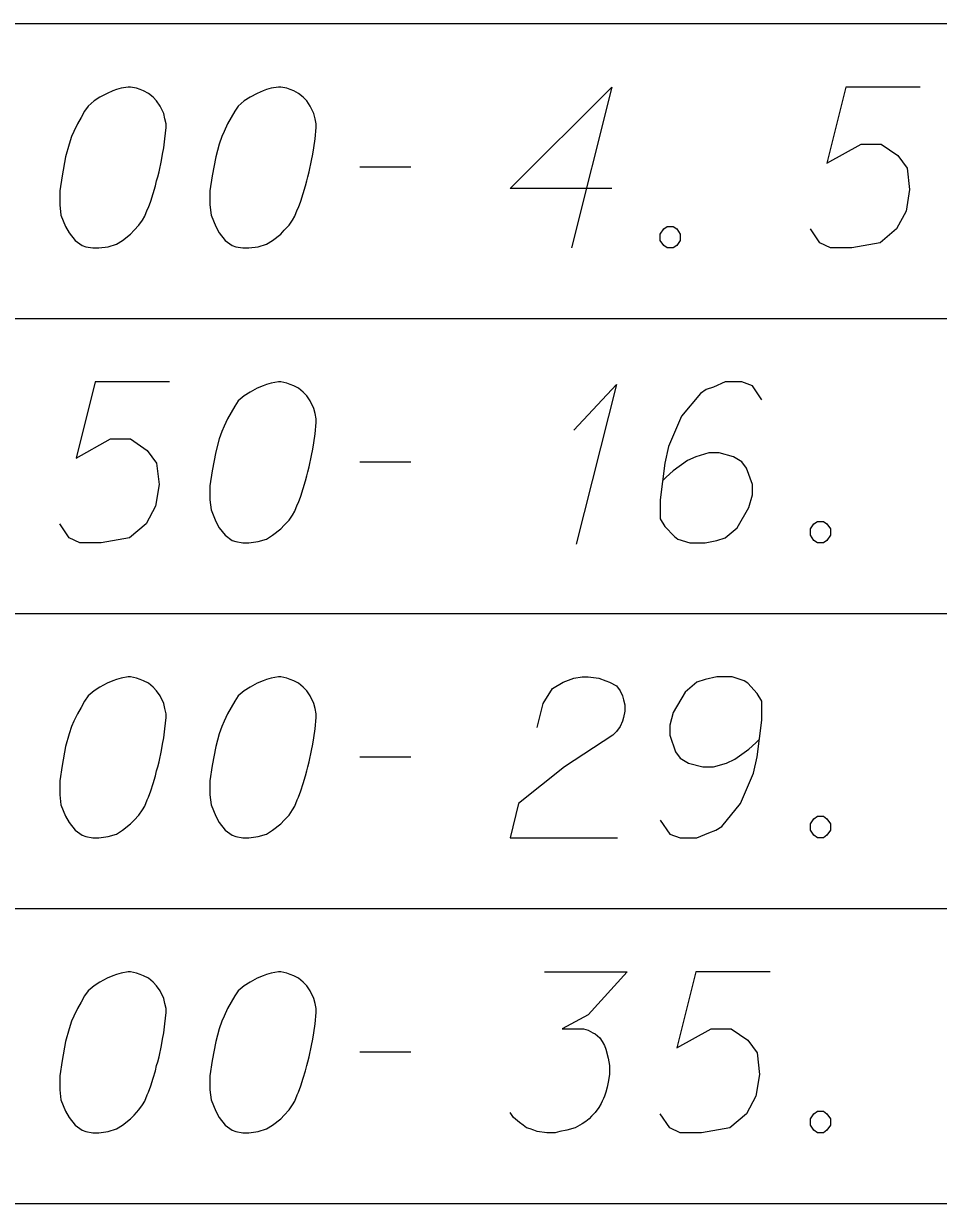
# Model space of a CAD drawing. Extents: x 2074207 to 2076812, y 516372 to 523312.
# Drawn here: x 2076399.32 to 2076426.62, y 518763.34 to 518798.54 of the extents above; entities that cross this region are included whole.
import ezdxf

# ---------------------------------------------------------------- set-up
doc = ezdxf.new("R2010")
doc.units = 0
doc.layers.add('Prop DirtTable_ Soil Test Results - Outline (Minor)', color=7, linetype='Continuous')
doc.layers.add('Prop DirtTable_ Soil Test Results - Tx (Sample Data)', color=7, linetype='Continuous')

msp = doc.modelspace()

# ---------------------------------------------------------------- linework, layer by layer
at = {"layer": 'Prop DirtTable_ Soil Test Results - Outline (Minor)'}
for p, q in [((2076260.609, 518798.543), (2076811.903, 518798.543)), ((2076260.609, 518798.543), (2076811.903, 518798.543)), ((2076260.609, 518789.743), (2076811.903, 518789.743)), ((2076260.609, 518789.743), (2076811.903, 518789.743)), ((2076260.609, 518780.943), (2076811.903, 518780.943)), ((2076260.609, 518780.943), (2076811.903, 518780.943)), ((2076260.609, 518772.143), (2076811.903, 518772.143)), ((2076260.609, 518772.143), (2076811.903, 518772.143)), ((2076260.609, 518763.343), (2076811.903, 518763.343)), ((2076260.609, 518763.343), (2076811.903, 518763.343))]:
    msp.add_line(p, q, dxfattribs=at)
at = {"layer": 'Prop DirtTable_ Soil Test Results - Tx (Sample Data)'}
for points in [[(2076402.512, 518796.65), (2076402.442, 518796.65), (2076402.23, 518796.612), (2076402.089, 518796.574), (2076401.983, 518796.536), (2076401.807, 518796.461), (2076401.595, 518796.347), (2076401.419, 518796.234), (2076401.242, 518796.083), (2076401.136, 518795.932), (2076401.031, 518795.743), (2076400.925, 518795.554), (2076400.819, 518795.327), (2076400.748, 518795.176), (2076400.678, 518794.949), (2076400.572, 518794.571), (2076400.466, 518794.004), (2076400.396, 518793.55), (2076400.396, 518793.135), (2076400.431, 518792.832), (2076400.572, 518792.492), (2076400.678, 518792.303), (2076400.854, 518792.076), (2076401.066, 518791.925), (2076401.172, 518791.887), (2076401.383, 518791.85), (2076401.56, 518791.85), (2076401.842, 518791.887), (2076402.089, 518791.963), (2076402.265, 518792.076), (2076402.512, 518792.265), (2076402.618, 518792.379), (2076402.759, 518792.53), (2076402.865, 518792.681), (2076402.935, 518792.795), (2076403.006, 518792.983), (2076403.041, 518793.059), (2076403.112, 518793.248), (2076403.182, 518793.475), (2076403.253, 518793.702), (2076403.288, 518793.853), (2076403.323, 518793.966), (2076403.359, 518794.117), (2076403.429, 518794.458), (2076403.465, 518794.646), (2076403.5, 518794.835), (2076403.535, 518795.1), (2076403.57, 518795.44), (2076403.57, 518795.554), (2076403.535, 518795.705), (2076403.5, 518795.856), (2076403.394, 518796.083), (2076403.288, 518796.234), (2076403.182, 518796.347), (2076403.041, 518796.461), (2076402.9, 518796.536), (2076402.794, 518796.574), (2076402.689, 518796.612), (2076402.512, 518796.65)], [(2076406.992, 518796.65), (2076406.922, 518796.65), (2076406.71, 518796.612), (2076406.569, 518796.574), (2076406.463, 518796.536), (2076406.287, 518796.461), (2076406.075, 518796.347), (2076405.899, 518796.234), (2076405.722, 518796.083), (2076405.616, 518795.932), (2076405.511, 518795.743), (2076405.405, 518795.554), (2076405.299, 518795.327), (2076405.228, 518795.176), (2076405.158, 518794.949), (2076405.052, 518794.571), (2076404.946, 518794.004), (2076404.876, 518793.55), (2076404.876, 518793.135), (2076404.911, 518792.832), (2076405.052, 518792.492), (2076405.158, 518792.303), (2076405.334, 518792.076), (2076405.546, 518791.925), (2076405.652, 518791.887), (2076405.863, 518791.85), (2076406.04, 518791.85), (2076406.322, 518791.887), (2076406.569, 518791.963), (2076406.745, 518792.076), (2076406.992, 518792.265), (2076407.098, 518792.379), (2076407.239, 518792.53), (2076407.345, 518792.681), (2076407.415, 518792.795), (2076407.486, 518792.983), (2076407.521, 518793.059), (2076407.592, 518793.248), (2076407.662, 518793.475), (2076407.733, 518793.702), (2076407.768, 518793.853), (2076407.803, 518793.966), (2076407.839, 518794.117), (2076407.909, 518794.458), (2076407.945, 518794.646), (2076407.98, 518794.835), (2076408.015, 518795.1), (2076408.05, 518795.44), (2076408.05, 518795.554), (2076408.015, 518795.705), (2076407.98, 518795.856), (2076407.874, 518796.083), (2076407.768, 518796.234), (2076407.662, 518796.347), (2076407.521, 518796.461), (2076407.38, 518796.536), (2076407.274, 518796.574), (2076407.169, 518796.612), (2076406.992, 518796.65)], [(2076416.869, 518793.626), (2076413.836, 518793.626), (2076416.869, 518796.65), (2076415.67, 518791.85)], [(2076426.076, 518796.65), (2076423.854, 518796.65), (2076423.289, 518794.382), (2076424.312, 518794.949), (2076424.912, 518794.949), (2076425.406, 518794.609), (2076425.688, 518794.231), (2076425.759, 518793.588), (2076425.653, 518792.946), (2076425.371, 518792.417), (2076424.877, 518792.001), (2076424.03, 518791.85), (2076423.395, 518791.85), (2076423.078, 518792.001), (2076422.796, 518792.417)], [(2076409.356, 518794.269), (2076410.872, 518794.269)], [(2076418.527, 518792.492), (2076418.704, 518792.492), (2076418.809, 518792.417), (2076418.915, 518792.265), (2076418.915, 518792.076), (2076418.809, 518791.925), (2076418.704, 518791.85), (2076418.527, 518791.85), (2076418.421, 518791.925), (2076418.316, 518792.076), (2076418.316, 518792.265), (2076418.421, 518792.417), (2076418.527, 518792.492)], [(2076403.676, 518787.85), (2076401.454, 518787.85), (2076400.889, 518785.582), (2076401.912, 518786.149), (2076402.512, 518786.149), (2076403.006, 518785.809), (2076403.288, 518785.431), (2076403.359, 518784.788), (2076403.253, 518784.146), (2076402.971, 518783.617), (2076402.477, 518783.201), (2076401.63, 518783.05), (2076400.995, 518783.05), (2076400.678, 518783.201), (2076400.396, 518783.617)], [(2076406.992, 518787.85), (2076406.922, 518787.85), (2076406.71, 518787.812), (2076406.569, 518787.774), (2076406.463, 518787.736), (2076406.287, 518787.661), (2076406.075, 518787.547), (2076405.899, 518787.434), (2076405.722, 518787.283), (2076405.616, 518787.132), (2076405.511, 518786.943), (2076405.405, 518786.754), (2076405.299, 518786.527), (2076405.228, 518786.376), (2076405.158, 518786.149), (2076405.052, 518785.771), (2076404.946, 518785.204), (2076404.876, 518784.75), (2076404.876, 518784.335), (2076404.911, 518784.032), (2076405.052, 518783.692), (2076405.158, 518783.503), (2076405.334, 518783.276), (2076405.546, 518783.125), (2076405.652, 518783.087), (2076405.863, 518783.05), (2076406.04, 518783.05), (2076406.322, 518783.087), (2076406.569, 518783.163), (2076406.745, 518783.276), (2076406.992, 518783.465), (2076407.098, 518783.579), (2076407.239, 518783.73), (2076407.345, 518783.881), (2076407.415, 518783.995), (2076407.486, 518784.183), (2076407.521, 518784.259), (2076407.592, 518784.448), (2076407.662, 518784.675), (2076407.733, 518784.902), (2076407.768, 518785.053), (2076407.803, 518785.166), (2076407.839, 518785.317), (2076407.909, 518785.658), (2076407.945, 518785.846), (2076407.98, 518786.035), (2076408.015, 518786.3), (2076408.05, 518786.64), (2076408.05, 518786.754), (2076408.015, 518786.905), (2076407.98, 518787.056), (2076407.874, 518787.283), (2076407.768, 518787.434), (2076407.662, 518787.547), (2076407.521, 518787.661), (2076407.38, 518787.736), (2076407.274, 518787.774), (2076407.169, 518787.812), (2076406.992, 518787.85)], [(2076421.349, 518787.321), (2076421.067, 518787.736), (2076420.75, 518787.85), (2076420.256, 518787.85), (2076419.903, 518787.698), (2076419.691, 518787.623), (2076419.515, 518787.509), (2076418.951, 518786.829), (2076418.563, 518785.922), (2076418.457, 518785.431), (2076418.316, 518784.335), (2076418.316, 518783.768), (2076418.457, 518783.541), (2076418.739, 518783.239), (2076418.845, 518783.163), (2076419.198, 518783.05), (2076419.656, 518783.05), (2076420.009, 518783.125), (2076420.256, 518783.201), (2076420.609, 518783.503), (2076420.961, 518784.108), (2076421.067, 518784.486), (2076421.067, 518784.788), (2076420.891, 518785.28), (2076420.75, 518785.469), (2076420.503, 518785.62), (2076420.079, 518785.733), (2076419.762, 518785.733), (2076419.374, 518785.62), (2076419.127, 518785.506), (2076418.704, 518785.204), (2076418.492, 518785.015), (2076418.386, 518784.902)], [(2076415.74, 518786.413), (2076417.01, 518787.774), (2076415.811, 518783.012)], [(2076409.356, 518785.469), (2076410.872, 518785.469)], [(2076423.007, 518783.692), (2076423.184, 518783.692), (2076423.289, 518783.617), (2076423.395, 518783.465), (2076423.395, 518783.276), (2076423.289, 518783.125), (2076423.184, 518783.05), (2076423.007, 518783.05), (2076422.901, 518783.125), (2076422.796, 518783.276), (2076422.796, 518783.465), (2076422.901, 518783.617), (2076423.007, 518783.692)], [(2076402.512, 518779.05), (2076402.442, 518779.05), (2076402.23, 518779.012), (2076402.089, 518778.974), (2076401.983, 518778.936), (2076401.807, 518778.861), (2076401.595, 518778.747), (2076401.419, 518778.634), (2076401.242, 518778.483), (2076401.136, 518778.332), (2076401.031, 518778.143), (2076400.925, 518777.954), (2076400.819, 518777.727), (2076400.748, 518777.576), (2076400.678, 518777.349), (2076400.572, 518776.971), (2076400.466, 518776.404), (2076400.396, 518775.95), (2076400.396, 518775.535), (2076400.431, 518775.232), (2076400.572, 518774.892), (2076400.678, 518774.703), (2076400.854, 518774.476), (2076401.066, 518774.325), (2076401.172, 518774.287), (2076401.383, 518774.25), (2076401.56, 518774.25), (2076401.842, 518774.287), (2076402.089, 518774.363), (2076402.265, 518774.476), (2076402.512, 518774.665), (2076402.618, 518774.779), (2076402.759, 518774.93), (2076402.865, 518775.081), (2076402.935, 518775.195), (2076403.006, 518775.383), (2076403.041, 518775.459), (2076403.112, 518775.648), (2076403.182, 518775.875), (2076403.253, 518776.102), (2076403.288, 518776.253), (2076403.323, 518776.366), (2076403.359, 518776.517), (2076403.429, 518776.858), (2076403.465, 518777.046), (2076403.5, 518777.235), (2076403.535, 518777.5), (2076403.57, 518777.84), (2076403.57, 518777.954), (2076403.535, 518778.105), (2076403.5, 518778.256), (2076403.394, 518778.483), (2076403.288, 518778.634), (2076403.182, 518778.747), (2076403.041, 518778.861), (2076402.9, 518778.936), (2076402.794, 518778.974), (2076402.689, 518779.012), (2076402.512, 518779.05)], [(2076406.992, 518779.05), (2076406.922, 518779.05), (2076406.71, 518779.012), (2076406.569, 518778.974), (2076406.463, 518778.936), (2076406.287, 518778.861), (2076406.075, 518778.747), (2076405.899, 518778.634), (2076405.722, 518778.483), (2076405.616, 518778.332), (2076405.511, 518778.143), (2076405.405, 518777.954), (2076405.299, 518777.727), (2076405.228, 518777.576), (2076405.158, 518777.349), (2076405.052, 518776.971), (2076404.946, 518776.404), (2076404.876, 518775.95), (2076404.876, 518775.535), (2076404.911, 518775.232), (2076405.052, 518774.892), (2076405.158, 518774.703), (2076405.334, 518774.476), (2076405.546, 518774.325), (2076405.652, 518774.287), (2076405.863, 518774.25), (2076406.04, 518774.25), (2076406.322, 518774.287), (2076406.569, 518774.363), (2076406.745, 518774.476), (2076406.992, 518774.665), (2076407.098, 518774.779), (2076407.239, 518774.93), (2076407.345, 518775.081), (2076407.415, 518775.195), (2076407.486, 518775.383), (2076407.521, 518775.459), (2076407.592, 518775.648), (2076407.662, 518775.875), (2076407.733, 518776.102), (2076407.768, 518776.253), (2076407.803, 518776.366), (2076407.839, 518776.517), (2076407.909, 518776.858), (2076407.945, 518777.046), (2076407.98, 518777.235), (2076408.015, 518777.5), (2076408.05, 518777.84), (2076408.05, 518777.954), (2076408.015, 518778.105), (2076407.98, 518778.256), (2076407.874, 518778.483), (2076407.768, 518778.634), (2076407.662, 518778.747), (2076407.521, 518778.861), (2076407.38, 518778.936), (2076407.274, 518778.974), (2076407.169, 518779.012), (2076406.992, 518779.05)], [(2076414.647, 518777.538), (2076414.823, 518778.256), (2076415.106, 518778.709), (2076415.423, 518778.898), (2076415.74, 518779.012), (2076415.987, 518779.05), (2076416.164, 518779.05), (2076416.481, 518779.012), (2076416.693, 518778.936), (2076416.799, 518778.898), (2076417.01, 518778.785), (2076417.116, 518778.634), (2076417.187, 518778.483), (2076417.222, 518778.369), (2076417.257, 518778.218), (2076417.257, 518778.029), (2076417.222, 518777.84), (2076417.187, 518777.727), (2076417.116, 518777.576), (2076417.01, 518777.424), (2076416.905, 518777.311), (2076415.458, 518776.366), (2076414.083, 518775.27), (2076413.836, 518774.25), (2076417.046, 518774.25)], [(2076418.316, 518774.779), (2076418.598, 518774.363), (2076418.915, 518774.25), (2076419.409, 518774.25), (2076419.762, 518774.401), (2076419.974, 518774.476), (2076420.15, 518774.59), (2076420.714, 518775.27), (2076421.102, 518776.177), (2076421.208, 518776.669), (2076421.349, 518777.765), (2076421.349, 518778.332), (2076421.208, 518778.558), (2076420.926, 518778.861), (2076420.82, 518778.936), (2076420.467, 518779.05), (2076420.009, 518779.05), (2076419.656, 518778.974), (2076419.409, 518778.898), (2076419.056, 518778.596), (2076418.704, 518777.991), (2076418.598, 518777.613), (2076418.598, 518777.311), (2076418.774, 518776.82), (2076418.915, 518776.631), (2076419.162, 518776.48), (2076419.586, 518776.366), (2076419.903, 518776.366), (2076420.291, 518776.48), (2076420.538, 518776.593), (2076420.961, 518776.895), (2076421.173, 518777.084), (2076421.279, 518777.198)], [(2076409.356, 518776.669), (2076410.872, 518776.669)], [(2076423.007, 518774.892), (2076423.184, 518774.892), (2076423.289, 518774.817), (2076423.395, 518774.665), (2076423.395, 518774.476), (2076423.289, 518774.325), (2076423.184, 518774.25), (2076423.007, 518774.25), (2076422.901, 518774.325), (2076422.796, 518774.476), (2076422.796, 518774.665), (2076422.901, 518774.817), (2076423.007, 518774.892)], [(2076402.512, 518770.25), (2076402.442, 518770.25), (2076402.23, 518770.212), (2076402.089, 518770.174), (2076401.983, 518770.136), (2076401.807, 518770.061), (2076401.595, 518769.947), (2076401.419, 518769.834), (2076401.242, 518769.683), (2076401.136, 518769.532), (2076401.031, 518769.343), (2076400.925, 518769.154), (2076400.819, 518768.927), (2076400.748, 518768.776), (2076400.678, 518768.549), (2076400.572, 518768.171), (2076400.466, 518767.604), (2076400.396, 518767.15), (2076400.396, 518766.735), (2076400.431, 518766.432), (2076400.572, 518766.092), (2076400.678, 518765.903), (2076400.854, 518765.676), (2076401.066, 518765.525), (2076401.172, 518765.487), (2076401.383, 518765.45), (2076401.56, 518765.45), (2076401.842, 518765.487), (2076402.089, 518765.563), (2076402.265, 518765.676), (2076402.512, 518765.865), (2076402.618, 518765.979), (2076402.759, 518766.13), (2076402.865, 518766.281), (2076402.935, 518766.395), (2076403.006, 518766.583), (2076403.041, 518766.659), (2076403.112, 518766.848), (2076403.182, 518767.075), (2076403.253, 518767.302), (2076403.288, 518767.453), (2076403.323, 518767.566), (2076403.359, 518767.717), (2076403.429, 518768.058), (2076403.465, 518768.246), (2076403.5, 518768.435), (2076403.535, 518768.7), (2076403.57, 518769.04), (2076403.57, 518769.154), (2076403.535, 518769.305), (2076403.5, 518769.456), (2076403.394, 518769.683), (2076403.288, 518769.834), (2076403.182, 518769.947), (2076403.041, 518770.061), (2076402.9, 518770.136), (2076402.794, 518770.174), (2076402.689, 518770.212), (2076402.512, 518770.25)], [(2076406.992, 518770.25), (2076406.922, 518770.25), (2076406.71, 518770.212), (2076406.569, 518770.174), (2076406.463, 518770.136), (2076406.287, 518770.061), (2076406.075, 518769.947), (2076405.899, 518769.834), (2076405.722, 518769.683), (2076405.616, 518769.532), (2076405.511, 518769.343), (2076405.405, 518769.154), (2076405.299, 518768.927), (2076405.228, 518768.776), (2076405.158, 518768.549), (2076405.052, 518768.171), (2076404.946, 518767.604), (2076404.876, 518767.15), (2076404.876, 518766.735), (2076404.911, 518766.432), (2076405.052, 518766.092), (2076405.158, 518765.903), (2076405.334, 518765.676), (2076405.546, 518765.525), (2076405.652, 518765.487), (2076405.863, 518765.45), (2076406.04, 518765.45), (2076406.322, 518765.487), (2076406.569, 518765.563), (2076406.745, 518765.676), (2076406.992, 518765.865), (2076407.098, 518765.979), (2076407.239, 518766.13), (2076407.345, 518766.281), (2076407.415, 518766.395), (2076407.486, 518766.583), (2076407.521, 518766.659), (2076407.592, 518766.848), (2076407.662, 518767.075), (2076407.733, 518767.302), (2076407.768, 518767.453), (2076407.803, 518767.566), (2076407.839, 518767.717), (2076407.909, 518768.058), (2076407.945, 518768.246), (2076407.98, 518768.435), (2076408.015, 518768.7), (2076408.05, 518769.04), (2076408.05, 518769.154), (2076408.015, 518769.305), (2076407.98, 518769.456), (2076407.874, 518769.683), (2076407.768, 518769.834), (2076407.662, 518769.947), (2076407.521, 518770.061), (2076407.38, 518770.136), (2076407.274, 518770.174), (2076407.169, 518770.212), (2076406.992, 518770.25)], [(2076414.859, 518770.25), (2076417.328, 518770.25), (2076416.164, 518768.965), (2076415.388, 518768.549), (2076416.023, 518768.549), (2076416.164, 518768.511), (2076416.234, 518768.473), (2076416.305, 518768.435), (2076416.375, 518768.398), (2076416.517, 518768.284), (2076416.587, 518768.171), (2076416.658, 518768.058), (2076416.693, 518767.944), (2076416.763, 518767.68), (2076416.799, 518767.453), (2076416.799, 518767.339), (2076416.799, 518767.188), (2076416.763, 518766.961), (2076416.728, 518766.81), (2076416.693, 518766.659), (2076416.658, 518766.546), (2076416.622, 518766.47), (2076416.587, 518766.395), (2076416.552, 518766.319), (2076416.481, 518766.206), (2076416.375, 518766.054), (2076416.27, 518765.941), (2076416.199, 518765.865), (2076416.093, 518765.79), (2076415.987, 518765.714), (2076415.846, 518765.639), (2076415.776, 518765.601), (2076415.529, 518765.525), (2076415.317, 518765.487), (2076415.176, 518765.45), (2076414.929, 518765.45), (2076414.647, 518765.487), (2076414.541, 518765.525), (2076414.435, 518765.563), (2076414.329, 518765.601), (2076414.224, 518765.676), (2076414.118, 518765.752), (2076413.941, 518765.903), (2076413.836, 518766.054)], [(2076421.596, 518770.25), (2076419.374, 518770.25), (2076418.809, 518767.982), (2076419.832, 518768.549), (2076420.432, 518768.549), (2076420.926, 518768.209), (2076421.208, 518767.831), (2076421.279, 518767.188), (2076421.173, 518766.546), (2076420.891, 518766.017), (2076420.397, 518765.601), (2076419.55, 518765.45), (2076418.915, 518765.45), (2076418.598, 518765.601), (2076418.316, 518766.017)], [(2076409.356, 518767.869), (2076410.872, 518767.869)], [(2076423.007, 518766.092), (2076423.184, 518766.092), (2076423.289, 518766.017), (2076423.395, 518765.865), (2076423.395, 518765.676), (2076423.289, 518765.525), (2076423.184, 518765.45), (2076423.007, 518765.45), (2076422.901, 518765.525), (2076422.796, 518765.676), (2076422.796, 518765.865), (2076422.901, 518766.017), (2076423.007, 518766.092)]]:
    msp.add_lwpolyline(points, dxfattribs=at)

doc.saveas('drawing.dxf')
